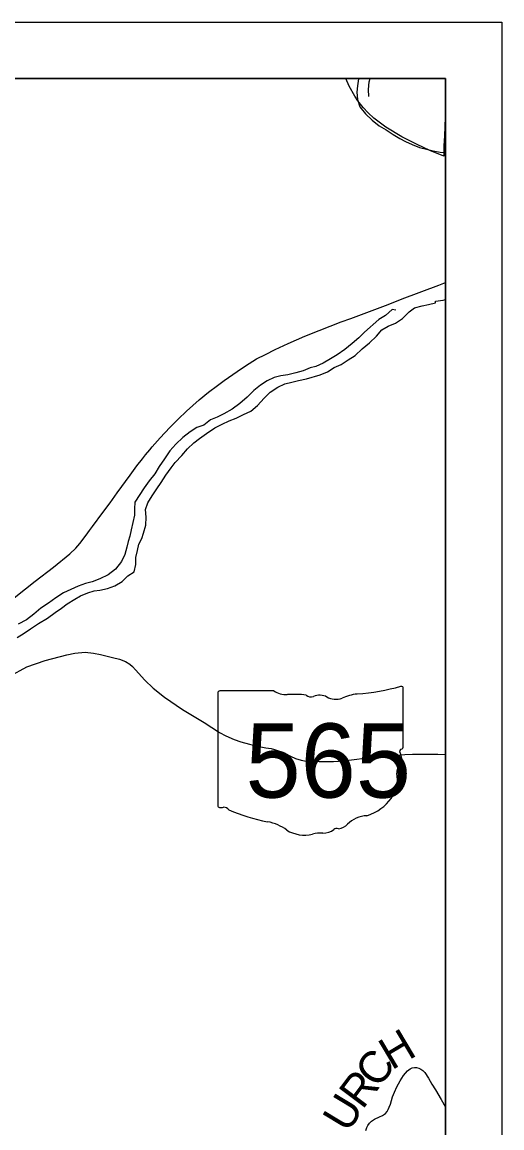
# Model space of a CAD drawing. Extents: x -10 to 158, y 8 to 33.
# Drawn here: x 132.151 to 133.004, y 29.998 to 31.962 of the extents above; entities that cross this region are included whole.
import ezdxf

# ---------------------------------------------------------------- set-up
doc = ezdxf.new("R2010")
doc.units = 0
for name, color, linetype in [('GM_X_Major_River', 7, 'Continuous'), ('GM_X_State_Route', 7, 'Continuous'), ('GM_X_State_Shield', 7, 'Continuous'), ('GM_X_Township_Road', 7, 'Continuous'), ('GM_X_Township_Road_Text', 7, 'Continuous'), ('GM_X_Township_Text', 7, 'Continuous'), ('SH_Data', 7, 'Continuous')]:
    doc.layers.add(name, color=color, linetype=linetype)

msp = doc.modelspace()

# ---------------------------------------------------------------- linework, layer by layer
at = {"layer": 'GM_X_Major_River'}
for points in [[(132.7495, 31.8623), (132.7493, 31.8613), (132.7475, 31.8491), (132.7461, 31.8377), (132.747, 31.8248), (132.7513, 31.812), (132.7617, 31.7996), (132.7732, 31.7879), (132.7858, 31.7782), (132.7983, 31.7708), (132.8109, 31.7629), (132.8227, 31.7558), (132.8326, 31.7503), (132.8444, 31.7447), (132.8573, 31.7395), (132.8699, 31.7366), (132.8816, 31.7337)], [(132.7674, 31.83), (132.7665, 31.8429), (132.7679, 31.8562), (132.7696, 31.8623)], [(132.8816, 31.7337), (132.8941, 31.7312), (132.9038, 31.7305)], [(132.1421, 30.8688), (132.1549, 30.8769), (132.1662, 30.8843), (132.1801, 30.8939), (132.1962, 30.9035), (132.2101, 30.9132), (132.2214, 30.9212), (132.2315, 30.9286), (132.2447, 30.937), (132.2549, 30.9428), (132.2677, 30.9483), (132.2793, 30.9518), (132.2892, 30.9531), (132.3028, 30.9559), (132.316, 30.9605), (132.3287, 30.9686), (132.3392, 30.9782), (132.3501, 30.9855), (132.3534, 30.9985), (132.3533, 31.011), (132.3565, 31.0235), (132.3587, 31.0349), (132.3639, 31.0449), (132.3672, 31.0544), (132.3708, 31.0684), (132.3714, 31.0829), (132.3705, 31.0961), (132.3745, 31.1079), (132.3823, 31.1209), (132.3909, 31.1331), (132.3983, 31.1446), (132.4065, 31.1576), (132.4159, 31.1702), (132.4229, 31.1797), (132.4349, 31.1924), (132.4454, 31.2039), (132.4566, 31.2146), (132.4664, 31.2223), (132.4791, 31.2315), (132.4934, 31.2412), (132.5066, 31.2477), (132.5194, 31.2536), (132.5315, 31.2586), (132.5446, 31.2652), (132.5578, 31.271), (132.5694, 31.281), (132.5814, 31.294), (132.5922, 31.3051), (132.6054, 31.314), (132.6178, 31.3194), (132.6307, 31.3226), (132.6424, 31.3254), (132.6567, 31.3286), (132.6809, 31.3356), (132.6937, 31.3411), (132.7057, 31.3484), (132.7181, 31.3539), (132.7305, 31.362), (132.7433, 31.3701), (132.7553, 31.3819), (132.7688, 31.3927), (132.7811, 31.4042), (132.7905, 31.4157), (132.8018, 31.4219), (132.8146, 31.4273), (132.8273, 31.4358), (132.839, 31.4477), (132.8487, 31.4546), (132.8619, 31.4581), (132.8736, 31.4605), (132.8861, 31.4633), (132.8861, 31.4664)], [(132.8861, 31.4664), (132.8993, 31.4684), (132.9038, 31.4692)], [(132.8151, 31.4508), (132.809, 31.4515), (132.797, 31.4412), (132.7854, 31.4338), (132.7599, 31.4116), (132.7498, 31.4012), (132.7378, 31.3912), (132.7246, 31.3805), (132.7111, 31.3712), (132.6991, 31.3639), (132.6863, 31.3566), (132.6731, 31.3507), (132.6633, 31.348), (132.6509, 31.3425), (132.6377, 31.339), (132.6237, 31.3354), (132.6112, 31.3338), (132.5992, 31.3306), (132.5864, 31.3252), (132.5747, 31.3171), (132.5631, 31.3075), (132.5511, 31.296), (132.538, 31.2845), (132.5245, 31.2745), (132.5098, 31.2664), (132.4977, 31.2605), (132.4857, 31.2559), (132.4741, 31.2463), (132.4616, 31.2423), (132.4496, 31.2342), (132.4368, 31.2243), (132.4245, 31.2124), (132.4136, 31.2005), (132.4043, 31.1864), (132.395, 31.1726), (132.3872, 31.1596), (132.3768, 31.147), (132.3682, 31.1348), (132.3518, 31.1096), (132.3512, 31.0974), (132.3509, 31.0861), (132.348, 31.0735), (132.3452, 31.0602), (132.3426, 31.0488), (132.3397, 31.0393), (132.3372, 31.0294), (132.3335, 31.0161), (132.328, 31.0039), (132.3172, 30.9901), (132.304, 30.9801), (132.2893, 30.9732), (132.2758, 30.9681), (132.2637, 30.9649), (132.2505, 30.9602), (132.2377, 30.9544), (132.2245, 30.9482), (132.2114, 30.9393), (132.1978, 30.9297), (132.1847, 30.9209), (132.1723, 30.9101), (132.1592, 30.9001), (132.1441, 30.8927)]]:
    msp.add_lwpolyline(points, dxfattribs=at)
at = {"layer": 'GM_X_State_Route'}
for points in [[(132.9005, 31.7243), (132.8759, 31.7342), (132.8531, 31.7448), (132.8262, 31.7584), (132.7973, 31.7758), (132.776, 31.7919), (132.7661, 31.8011), (132.7573, 31.8105), (132.7481, 31.8225), (132.7427, 31.8308), (132.7325, 31.8486), (132.7265, 31.8623)], [(132.9038, 31.799), (132.9033, 31.7936), (132.902, 31.7603), (132.9009, 31.7423), (132.9005, 31.7243)], [(132.3707, 31.1933), (132.3779, 31.2024), (132.3823, 31.2074), (132.3964, 31.2236), (132.4135, 31.2418), (132.4286, 31.2569), (132.4431, 31.271), (132.4658, 31.291), (132.4823, 31.3047), (132.4983, 31.3169), (132.5105, 31.3257), (132.5254, 31.3361), (132.5408, 31.3466), (132.5548, 31.3559), (132.568, 31.3638), (132.5835, 31.3719), (132.6009, 31.3806), (132.624, 31.3915), (132.6534, 31.4045), (132.6794, 31.4146), (132.7184, 31.4297), (132.7353, 31.4357), (132.7734, 31.45), (132.8017, 31.4608), (132.8265, 31.4704), (132.8916, 31.495), (132.9038, 31.4996)], [(132.2762, 31.0661), (132.2948, 31.0913), (132.3076, 31.1083), (132.3203, 31.1258), (132.3435, 31.1575), (132.3553, 31.1739), (132.3653, 31.1866), (132.3707, 31.1933)], [(132.1198, 30.9259), (132.1742, 30.9688), (132.2068, 30.9941), (132.2357, 31.0175), (132.2465, 31.0276), (132.2538, 31.0361), (132.2651, 31.0508), (132.2709, 31.059), (132.2762, 31.0661)], [(132.1291, 30.8002), (132.1597, 30.8167), (132.1924, 30.8279), (132.2309, 30.838), (132.2451, 30.8413), (132.2633, 30.8426), (132.278, 30.8411), (132.2904, 30.8386), (132.3117, 30.8336), (132.3243, 30.8304), (132.3347, 30.8264), (132.3426, 30.8216), (132.3472, 30.8171), (132.3529, 30.8112), (132.3693, 30.7933), (132.3838, 30.7791), (132.4042, 30.7627), (132.4365, 30.741), (132.4745, 30.7176), (132.5017, 30.7004), (132.5134, 30.6942), (132.5278, 30.6878), (132.54, 30.6838), (132.5554, 30.6796), (132.5698, 30.6761), (132.5846, 30.6731), (132.5936, 30.6714), (132.5999, 30.6698), (132.6089, 30.667), (132.6179, 30.6632), (132.6279, 30.6578), (132.6371, 30.6538), (132.6473, 30.651), (132.6528, 30.65), (132.6604, 30.6491), (132.6794, 30.6483), (132.7045, 30.6486), (132.723, 30.6495), (132.7596, 30.6544), (132.7862, 30.6575), (132.8068, 30.6593), (132.8311, 30.6611), (132.8451, 30.6618), (132.8644, 30.6619), (132.8899, 30.6619), (132.9038, 30.6613)]]:
    msp.add_lwpolyline(points, dxfattribs=at)
at = {"layer": 'GM_X_State_Shield'}
for p, q in [((132.499, 30.7704), (132.499, 30.5703)), ((132.5988, 30.7739), (132.5023, 30.7739)), ((132.8286, 30.6741), (132.8286, 30.7788)), ((132.8286, 30.6742), (132.8286, 30.6741))]:
    msp.add_line(p, q, dxfattribs=at)
for centre, major_axis, start_param, end_param in [((132.5028, 30.7708), (0.00382, 0), 1.712693, 3.28349), ((132.6218, 30.7971), (0.037, 0), 4.042523, 4.731795), ((132.6341, 30.6615), (0.133, 0), 1.404758, 1.657858), ((132.7558, 30.7127), (0.0703, 0), 1.699011, 2.107814), ((132.7112, 31.0467), (0.3495, 0), 4.814394, 5.042369), ((132.825, 30.7792), (0.00367, 0), 6.141152, 7.989035), ((132.6643, 30.7719), (0.0107, 0), 3.836095, 5.185415), ((132.6799, 30.7487), (0.0222, 0), 0.950623, 2.079405), ((132.7086, 30.7805), (0.0267, 0), 4.081561, 5.145723), ((132.8278, 30.6664), (0.00568, 0), 1.883978, 3.671073), ((132.8247, 30.6737), (0.00393, 0), 5.05454, 6.418171), ((132.7917, 30.6532), (0.0341, 0), 5.934695, 6.695948), ((132.8418, 30.6303), (0.0248, 0), 2.387724, 3.262537), ((132.7308, 30.617), (0.0874, 0), 5.101752, 6.440018), ((132.5029, 30.5699), (0.00385, 0), 3.00124, 4.508301), ((132.5034, 30.5903), (0.0294, 0), 4.665946, 4.897461), ((132.5095, 30.5587), (0.0106, 0), 0.519207, 1.627899), ((132.6433, 30.7385), (0.2524, 0), 4.195997, 4.488961), ((132.7677, 30.5141), (0.0479, 0), 1.647645, 2.488434), ((132.568, 30.4804), (0.079, 0), 0.823519, 1.323587), ((132.707, 30.5509), (0.0282, 0), 4.937069, 5.64225), ((132.6534, 30.5578), (0.0501, 0), 4.026481, 4.996735), ((132.6824, 30.4886), (0.0412, 0), 1.495662, 1.94098), ((132.6861, 30.5428), (0.0267, 0), 4.691044, 5.507374), ((132.7102, 30.5234), (0.00752, 0), 1.147584, 2.315152)]:
    msp.add_ellipse(centre, major_axis=major_axis, ratio=0.8, start_param=start_param, end_param=end_param, dxfattribs=at)
at = {"layer": 'GM_X_Township_Road'}
msp.add_lwpolyline([(132.7623, 29.993), (132.7637, 29.998), (132.7657, 30.0019), (132.7686, 30.0059), (132.7724, 30.0097), (132.7776, 30.0131), (132.7864, 30.0172), (132.7916, 30.0198), (132.7969, 30.0233), (132.7997, 30.0265), (132.8019, 30.0304), (132.8035, 30.0345), (132.8056, 30.0398), (132.8094, 30.0525), (132.8128, 30.061), (132.8174, 30.0705), (132.8228, 30.0812), (132.8292, 30.0909), (132.8363, 30.099), (132.8407, 30.1026), (132.8445, 30.1041), (132.8483, 30.1049), (132.8522, 30.1049), (132.8565, 30.1038), (132.86, 30.1018), (132.8634, 30.0993), (132.8667, 30.0958), (132.8736, 30.0858), (132.8796, 30.0754), (132.886, 30.065), (132.8962, 30.0479), (132.9038, 30.0345)], dxfattribs=at)
at = {"layer": 'GM_X_Township_Text'}
msp.add_lwpolyline([(132.9038, 27.8123), (132.9038, 31.8623), (130.4865, 31.8623)], dxfattribs=at)
at = {"layer": 'SH_Data'}
for p, q in [((126.0038, 31.9623), (133.0038, 31.9623)), ((133.0038, 31.9623), (133.0038, 24.9623)), ((126.1038, 31.8623), (132.9038, 31.8623)), ((132.9038, 31.8623), (132.9038, 25.0623))]:
    msp.add_line(p, q, dxfattribs=at)

# ---------------------------------------------------------------- texts
at = {"layer": 'GM_X_State_Shield'}
msp.add_text('565', height=0.13184, dxfattribs=at).set_placement((132.5482, 30.5844))
at = {"layer": 'GM_X_Township_Road_Text'}
for s, rotation, p in [('H', 30.762, (132.8081, 30.0993)), ('C', 52.7593, (132.7841, 30.066)), ('R', 53.0911, (132.7562, 30.0287)), ('U', 58.8163, (132.7311, 29.9872))]:
    msp.add_text(s, height=0.0568, rotation=rotation, dxfattribs=at).set_placement(p)

doc.saveas('drawing.dxf')
